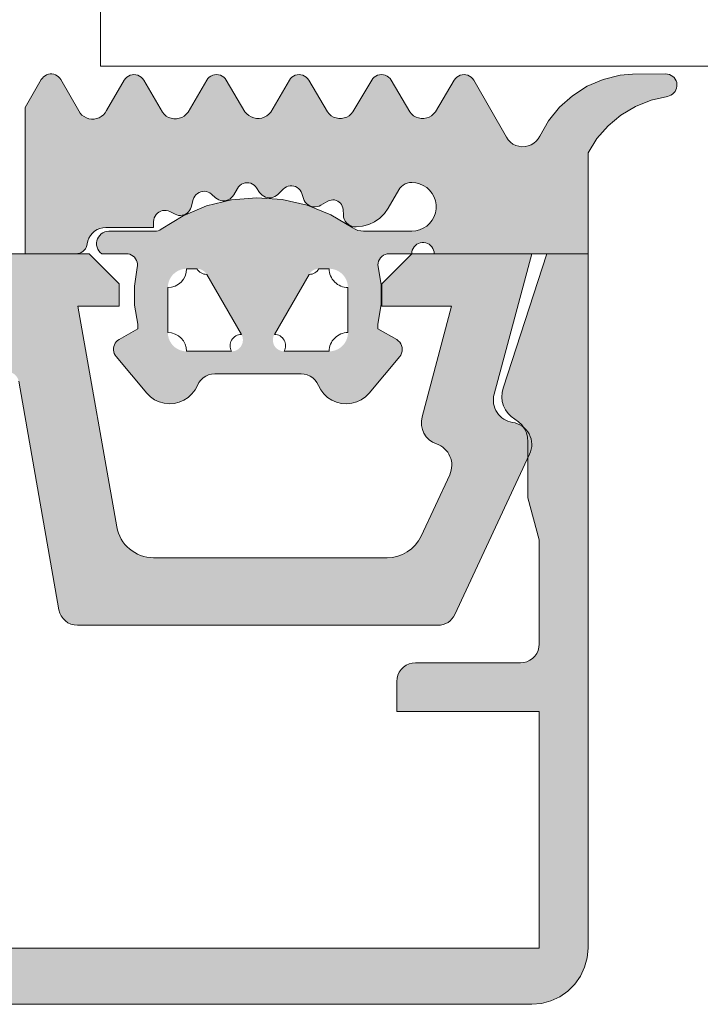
# Model space of a CAD drawing. Header units: metres. Extents: x -3.6 to 84.5, y -11 to 16.8.
# Tile 439 of 656: x 58.3348 to 58.353, y -0.206 to -0.1798. Entities that reach past the tile are written whole.
import ezdxf

# ---------------------------------------------------------------- set-up
doc = ezdxf.new("R2010")
doc.units = ezdxf.units.M
doc.header["$MEASUREMENT"] = 0
doc.layers.add('301 - Elemente.Linie', color=7, linetype='Continuous')
doc.layers.add('302 - Elemente.Schraffur', color=7, linetype='Continuous')

msp = doc.modelspace()

# ---------------------------------------------------------------- hatches: boundary and pattern name
at = {"layer": '302 - Elemente.Schraffur', "linetype": 'Continuous', "lineweight": 5}
h = msp.add_hatch(color=7, dxfattribs=at)
h.paths.add_polyline_path([(58.334989, -0.182104), (58.334989, -0.185999), (58.336343, -0.185999), (58.336391, -0.185995), (58.336438, -0.185984), (58.336482, -0.185965), (58.336523, -0.18594), (58.336559, -0.185908), (58.336589, -0.18587), (58.336613, -0.185829), (58.336631, -0.185784), (58.336657, -0.185658), (58.336686, -0.185583), (58.336726, -0.185514), (58.336777, -0.185452), (58.336837, -0.185399), (58.336905, -0.185356), (58.336979, -0.185325), (58.337057, -0.185306), (58.337137, -0.185299), (58.338409, -0.185299), (58.338409, -0.185144), (58.338413, -0.185094), (58.338426, -0.185044), (58.338447, -0.184998), (58.338476, -0.184956), (58.338511, -0.184919), (58.338552, -0.184889), (58.338598, -0.184866), (58.338647, -0.184851), (58.338697, -0.184845), (58.338748, -0.184847), (58.338798, -0.184858), (58.338845, -0.184877), (58.338983, -0.184947), (58.339027, -0.184966), (58.339075, -0.184977), (58.339123, -0.18498), (58.339171, -0.184975), (58.339218, -0.184963), (58.339263, -0.184943), (58.339303, -0.184916), (58.339339, -0.184884), (58.339369, -0.184846), (58.339392, -0.184803), (58.339409, -0.184757), (58.339462, -0.184557), (58.33948, -0.184509), (58.339505, -0.184465), (58.339537, -0.184426), (58.339576, -0.184392), (58.339619, -0.184366), (58.339667, -0.184347), (58.339717, -0.184337), (58.339768, -0.184335), (58.339818, -0.184342), (58.339867, -0.184358), (58.339912, -0.184381), (58.339953, -0.184412), (58.34006, -0.184508), (58.3401, -0.184539), (58.340145, -0.184563), (58.340194, -0.18458), (58.340244, -0.184588), (58.340295, -0.184589), (58.340346, -0.184581), (58.340394, -0.184565), (58.340439, -0.184541), (58.34048, -0.18451), (58.340516, -0.184474), (58.340545, -0.184431), (58.340645, -0.184258), (58.340674, -0.184216), (58.34071, -0.18418), (58.340751, -0.18415), (58.340797, -0.184128), (58.340846, -0.184114), (58.340897, -0.184108), (58.340948, -0.184111), (58.340997, -0.184123), (58.341044, -0.184143), (58.341087, -0.18417), (58.341125, -0.184205), (58.341156, -0.184245), (58.341235, -0.184366), (58.341266, -0.184406), (58.341303, -0.184441), (58.341346, -0.184469), (58.341392, -0.184491), (58.341441, -0.184504), (58.341492, -0.184509), (58.341543, -0.184507), (58.341593, -0.184495), (58.34164, -0.184476), (58.341684, -0.18445), (58.341723, -0.184417), (58.341865, -0.184276), (58.341904, -0.184243), (58.341948, -0.184217), (58.341995, -0.184199), (58.342045, -0.184189), (58.342096, -0.184188), (58.342147, -0.184196), (58.342195, -0.184212), (58.34224, -0.184236), (58.34228, -0.184267), (58.342315, -0.184305), (58.342342, -0.184348), (58.342362, -0.184395), (58.342407, -0.184532), (58.342426, -0.184579), (58.342453, -0.184622), (58.342487, -0.184661), (58.342526, -0.184693), (58.34257, -0.184719), (58.342618, -0.184738), (58.342668, -0.184748), (58.342719, -0.18475), (58.34277, -0.184744), (58.342819, -0.18473), (58.342865, -0.184708), (58.343051, -0.184601), (58.343093, -0.184581), (58.343138, -0.184569), (58.343184, -0.184564), (58.34323, -0.184567), (58.343275, -0.184579), (58.343317, -0.184597), (58.343356, -0.184623), (58.343389, -0.184654), (58.343417, -0.184691), (58.343439, -0.184732), (58.343453, -0.184776), (58.343459, -0.184822), (58.343467, -0.184966), (58.343474, -0.185023), (58.343492, -0.185078), (58.343518, -0.185129), (58.343553, -0.185175), (58.343595, -0.185214), (58.343643, -0.185246), (58.343696, -0.185269), (58.343752, -0.185283), (58.34381, -0.185287), (58.343981, -0.185269), (58.344146, -0.185223), (58.344301, -0.185149), (58.344442, -0.18505), (58.344563, -0.184928), (58.344661, -0.184787), (58.344943, -0.184299), (58.344976, -0.18425), (58.345017, -0.184206), (58.345064, -0.184169), (58.345115, -0.184139), (58.345171, -0.184117), (58.345229, -0.184104), (58.345289, -0.184099), (58.345396, -0.184108), (58.3455, -0.184135), (58.345598, -0.184178), (58.345688, -0.184236), (58.345767, -0.184309), (58.345833, -0.184394), (58.345884, -0.184488), (58.345919, -0.18459), (58.345937, -0.184696), (58.345937, -0.184803), (58.345919, -0.184909), (58.345884, -0.18501), (58.345833, -0.185105), (58.345767, -0.18519), (58.345688, -0.185262), (58.345598, -0.185321), (58.3455, -0.185364), (58.345396, -0.18539), (58.345289, -0.185399), (58.344005, -0.185399), (58.343929, -0.185393), (58.343854, -0.185376), (58.343783, -0.185348), (58.343132, -0.184962), (58.342501, -0.184709), (58.341838, -0.184557), (58.34116, -0.184509), (58.340482, -0.184567), (58.339821, -0.184727), (58.339193, -0.184988), (58.338573, -0.185367), (58.338529, -0.185385), (58.338484, -0.185396), (58.338437, -0.185399), (58.337219, -0.185399), (58.337164, -0.185404), (58.33711, -0.185418), (58.337059, -0.185441), (58.337013, -0.185472), (58.336973, -0.18551), (58.336939, -0.185554), (58.336914, -0.185604), (58.336897, -0.185657), (58.336889, -0.185712), (58.336891, -0.185767), (58.336902, -0.185822), (58.336922, -0.185874), (58.336951, -0.185921), (58.336987, -0.185964), (58.337029, -0.185999), (58.33768, -0.185999), (58.337729, -0.186003), (58.337776, -0.186015), (58.337821, -0.186035), (58.337863, -0.186061), (58.337899, -0.186094), (58.33793, -0.186133), (58.337953, -0.186176), (58.33797, -0.186222), (58.337979, -0.18627), (58.337979, -0.186319), (58.337897, -0.186868), (58.337902, -0.187374), (58.337989, -0.187872), (58.337989, -0.187999), (58.337489, -0.188288), (58.33745, -0.188315), (58.337415, -0.188348), (58.337387, -0.188386), (58.337364, -0.188428), (58.337349, -0.188472), (58.33734, -0.188519), (58.33734, -0.188567), (58.337346, -0.188614), (58.33736, -0.188659), (58.337382, -0.188702), (58.337409, -0.188741), (58.338226, -0.189714), (58.338322, -0.18981), (58.338433, -0.189889), (58.338556, -0.189948), (58.338687, -0.189985), (58.338823, -0.189999), (58.338959, -0.18999), (58.339092, -0.189958), (58.339217, -0.189904), (58.339331, -0.189829), (58.339431, -0.189737), (58.339514, -0.189628), (58.339615, -0.189433), (58.339666, -0.189366), (58.339727, -0.189308), (58.339797, -0.189261), (58.339874, -0.189227), (58.339955, -0.189206), (58.340038, -0.189199), (58.34234, -0.189199), (58.342423, -0.189206), (58.342504, -0.189227), (58.342581, -0.189261), (58.342651, -0.189308), (58.342712, -0.189366), (58.342762, -0.189433), (58.342864, -0.189628), (58.342947, -0.189736), (58.343047, -0.189829), (58.343161, -0.189904), (58.343286, -0.189958), (58.343419, -0.18999), (58.343555, -0.189999), (58.34369, -0.189985), (58.343822, -0.189948), (58.343945, -0.189889), (58.344056, -0.18981), (58.344152, -0.189714), (58.344969, -0.188741), (58.344999, -0.188698), (58.345021, -0.18865), (58.345034, -0.1886), (58.345039, -0.188548), (58.345034, -0.188496), (58.345021, -0.188445), (58.344999, -0.188398), (58.344969, -0.188355), (58.344932, -0.188318), (58.344889, -0.188288), (58.344389, -0.187999), (58.344389, -0.187872), (58.344478, -0.18735), (58.344478, -0.186821), (58.344389, -0.186299), (58.344393, -0.186248), (58.344407, -0.186198), (58.344428, -0.186151), (58.344458, -0.186108), (58.344494, -0.186071), (58.344536, -0.186041), (58.344583, -0.186019), (58.344633, -0.186005), (58.344684, -0.185999), (58.345289, -0.185999), (58.345293, -0.18595), (58.345305, -0.185902), (58.345325, -0.185857), (58.345352, -0.185815), (58.345386, -0.185779), (58.345425, -0.185748), (58.345468, -0.185725), (58.345515, -0.185708), (58.345564, -0.1857), (58.345614, -0.1857), (58.345663, -0.185708), (58.345709, -0.185725), (58.345753, -0.185748), (58.345792, -0.185779), (58.345826, -0.185815), (58.345853, -0.185857), (58.345873, -0.185902), (58.345885, -0.18595), (58.345889, -0.185999), (58.349989, -0.185999), (58.349989, -0.183309), (58.350227, -0.182929), (58.350522, -0.182591), (58.350866, -0.182304), (58.351251, -0.182073), (58.351668, -0.181906), (58.352153, -0.181795), (58.352199, -0.181776), (58.352242, -0.181749), (58.352279, -0.181716), (58.35231, -0.181677), (58.352334, -0.181634), (58.352351, -0.181587), (58.35236, -0.181537), (58.35236, -0.181488), (58.352353, -0.181438), (58.352337, -0.181391), (58.352313, -0.181347), (58.352283, -0.181307), (58.352246, -0.181274), (58.352204, -0.181246), (58.352159, -0.181226), (58.35211, -0.181214), (58.352061, -0.18121), (58.351177, -0.181211), (58.350849, -0.181239), (58.350397, -0.181353), (58.349969, -0.181537), (58.349576, -0.181788), (58.349228, -0.182098), (58.348934, -0.182459), (58.348659, -0.182935), (58.348605, -0.183), (58.348542, -0.183054), (58.34847, -0.183097), (58.348392, -0.183128), (58.34831, -0.183145), (58.348227, -0.183148), (58.348144, -0.183137), (58.348064, -0.183113), (58.347989, -0.183076), (58.347921, -0.183026), (58.347863, -0.182966), (58.347815, -0.182897), (58.346943, -0.181376), (58.346913, -0.181333), (58.346876, -0.181296), (58.346834, -0.181266), (58.346787, -0.181244), (58.346736, -0.18123), (58.346685, -0.181225), (58.346633, -0.181229), (58.346582, -0.181242), (58.346535, -0.181264), (58.346492, -0.181293), (58.346455, -0.181329), (58.346424, -0.181372), (58.345921, -0.182219), (58.345874, -0.182275), (58.345819, -0.182321), (58.345756, -0.182357), (58.345688, -0.182382), (58.345616, -0.182395), (58.345544, -0.182395), (58.345472, -0.182382), (58.345404, -0.182357), (58.345341, -0.182321), (58.345286, -0.182275), (58.345239, -0.182219), (58.344741, -0.181372), (58.344711, -0.18133), (58.344674, -0.181294), (58.344631, -0.181264), (58.344584, -0.181242), (58.344534, -0.181229), (58.344482, -0.181224), (58.344431, -0.181229), (58.344381, -0.181242), (58.344334, -0.181264), (58.344291, -0.181293), (58.344254, -0.18133), (58.344224, -0.181372), (58.343723, -0.182219), (58.343676, -0.182275), (58.343621, -0.182321), (58.343558, -0.182357), (58.34349, -0.182382), (58.343419, -0.182395), (58.343347, -0.182395), (58.343275, -0.182382), (58.343208, -0.182357), (58.343145, -0.182321), (58.343089, -0.182275), (58.343043, -0.182219), (58.342545, -0.181372), (58.342515, -0.18133), (58.342478, -0.181293), (58.342435, -0.181264), (58.342387, -0.181242), (58.342337, -0.181229), (58.342285, -0.181224), (58.342233, -0.181229), (58.342183, -0.181243), (58.342136, -0.181265), (58.342093, -0.181294), (58.342057, -0.181331), (58.342027, -0.181374), (58.34153, -0.182229), (58.341481, -0.182282), (58.341424, -0.182327), (58.34136, -0.182361), (58.341291, -0.182383), (58.34122, -0.182394), (58.341148, -0.182393), (58.341077, -0.18238), (58.341009, -0.182355), (58.340946, -0.18232), (58.34089, -0.182274), (58.340843, -0.182219), (58.340345, -0.181372), (58.340315, -0.18133), (58.340278, -0.181293), (58.340235, -0.181264), (58.340188, -0.181242), (58.340138, -0.181229), (58.340086, -0.181224), (58.340034, -0.181229), (58.339984, -0.181242), (58.339937, -0.181264), (58.339894, -0.181294), (58.339857, -0.18133), (58.339827, -0.181373), (58.339326, -0.182229), (58.339279, -0.182284), (58.339223, -0.182331), (58.33916, -0.182367), (58.339092, -0.182391), (58.33902, -0.182404), (58.338948, -0.182403), (58.338877, -0.182391), (58.338808, -0.182366), (58.338746, -0.18233), (58.33869, -0.182284), (58.338643, -0.182228), (58.338145, -0.181374), (58.338115, -0.181331), (58.338078, -0.181295), (58.338035, -0.181265), (58.337988, -0.181243), (58.337938, -0.181229), (58.337886, -0.181225), (58.337834, -0.181229), (58.337784, -0.181243), (58.337737, -0.181265), (58.337694, -0.181294), (58.337657, -0.181331), (58.337627, -0.181373), (58.337152, -0.182185), (58.337115, -0.182244), (58.337069, -0.182296), (58.337015, -0.18234), (58.336955, -0.182374), (58.33689, -0.182398), (58.336821, -0.18241), (58.336752, -0.182411), (58.336683, -0.182401), (58.336617, -0.182379), (58.336555, -0.182346), (58.3365, -0.182303), (58.336453, -0.182252), (58.336415, -0.182194), (58.335936, -0.18136), (58.335908, -0.18132), (58.335875, -0.181285), (58.335836, -0.181256), (58.335793, -0.181233), (58.335747, -0.181218), (58.3357, -0.18121), (58.335651, -0.18121), (58.335603, -0.181218), (58.335557, -0.181233), (58.335515, -0.181256), (58.335476, -0.181285), (58.335443, -0.18132), (58.335415, -0.18136)])
h.paths.add_polyline_path([(58.338789, -0.188125), (58.338789, -0.1881), (58.338789, -0.1869), (58.338789, -0.186876), (58.338791, -0.186851), (58.338794, -0.186827), (58.338799, -0.186802), (58.338804, -0.186779), (58.33881, -0.186755), (58.338818, -0.186732), (58.338827, -0.186709), (58.338837, -0.186686), (58.338848, -0.186664), (58.33886, -0.186643), (58.338873, -0.186622), (58.338887, -0.186602), (58.338902, -0.186583), (58.338918, -0.186564), (58.338935, -0.186547), (58.338953, -0.18653), (58.338972, -0.186514), (58.338991, -0.186498), (58.339011, -0.186484), (58.339032, -0.186471), (58.339053, -0.186459), (58.339075, -0.186448), (58.339098, -0.186438), (58.33912, -0.186429), (58.339144, -0.186422), (58.339167, -0.186415), (58.339191, -0.18641), (58.339216, -0.186405), (58.33924, -0.186402), (58.339264, -0.186401), (58.339289, -0.1864), (58.339575, -0.1864), (58.339595, -0.186401), (58.339614, -0.186404), (58.339633, -0.186408), (58.339652, -0.186413), (58.339671, -0.186419), (58.339689, -0.186427), (58.339707, -0.186435), (58.339724, -0.186445), (58.33974, -0.186456), (58.339755, -0.186468), (58.33977, -0.186481), (58.339784, -0.186495), (58.339797, -0.18651), (58.339809, -0.186525), (58.33982, -0.186542), (58.340749, -0.18815), (58.340758, -0.188167), (58.340766, -0.188185), (58.340773, -0.188204), (58.340779, -0.188222), (58.340783, -0.188242), (58.340786, -0.188261), (58.340788, -0.18828), (58.340789, -0.1883), (58.340788, -0.18832), (58.340786, -0.188339), (58.340783, -0.188359), (58.340779, -0.188378), (58.340773, -0.188396), (58.340766, -0.188415), (58.340758, -0.188433), (58.340749, -0.18845), (58.340738, -0.188467), (58.340727, -0.188483), (58.340714, -0.188498), (58.340701, -0.188512), (58.340687, -0.188526), (58.340672, -0.188538), (58.340656, -0.188549), (58.340639, -0.18856), (58.340622, -0.188569), (58.340604, -0.188577), (58.340585, -0.188584), (58.340567, -0.18859), (58.340547, -0.188594), (58.340528, -0.188597), (58.340509, -0.188599), (58.340489, -0.1886), (58.339289, -0.1886), (58.339264, -0.188599), (58.33924, -0.188598), (58.339216, -0.188595), (58.339191, -0.18859), (58.339167, -0.188585), (58.339144, -0.188578), (58.33912, -0.188571), (58.339098, -0.188562), (58.339075, -0.188552), (58.339053, -0.188541), (58.339032, -0.188529), (58.339011, -0.188516), (58.338991, -0.188502), (58.338972, -0.188487), (58.338953, -0.18847), (58.338935, -0.188454), (58.338918, -0.188436), (58.338902, -0.188417), (58.338887, -0.188398), (58.338873, -0.188378), (58.33886, -0.188357), (58.338848, -0.188336), (58.338837, -0.188314), (58.338827, -0.188291), (58.338818, -0.188268), (58.33881, -0.188245), (58.338804, -0.188222), (58.338799, -0.188198), (58.338794, -0.188173), (58.338791, -0.188149)], flags=0)
h.paths.add_polyline_path([(58.34159, -0.18832), (58.341589, -0.1883), (58.34159, -0.18828), (58.341591, -0.188261), (58.341595, -0.188242), (58.341599, -0.188222), (58.341605, -0.188204), (58.341612, -0.188185), (58.34162, -0.188167), (58.341629, -0.18815), (58.342558, -0.186542), (58.342569, -0.186525), (58.342581, -0.18651), (58.342594, -0.186495), (58.342608, -0.186481), (58.342622, -0.186468), (58.342638, -0.186456), (58.342654, -0.186445), (58.342671, -0.186435), (58.342689, -0.186427), (58.342707, -0.186419), (58.342726, -0.186413), (58.342745, -0.186408), (58.342764, -0.186404), (58.342783, -0.186401), (58.342803, -0.1864), (58.343089, -0.1864), (58.343113, -0.186401), (58.343138, -0.186402), (58.343162, -0.186405), (58.343186, -0.18641), (58.34321, -0.186415), (58.343234, -0.186422), (58.343257, -0.186429), (58.34328, -0.186438), (58.343303, -0.186448), (58.343325, -0.186459), (58.343346, -0.186471), (58.343367, -0.186484), (58.343387, -0.186498), (58.343406, -0.186514), (58.343425, -0.18653), (58.343442, -0.186546), (58.343459, -0.186564), (58.343475, -0.186583), (58.343491, -0.186602), (58.343505, -0.186622), (58.343518, -0.186643), (58.34353, -0.186664), (58.343541, -0.186686), (58.343551, -0.186709), (58.34356, -0.186732), (58.343567, -0.186755), (58.343574, -0.186779), (58.343579, -0.186802), (58.343583, -0.186827), (58.343586, -0.186851), (58.343588, -0.186876), (58.343589, -0.1869), (58.343589, -0.1881), (58.343588, -0.188125), (58.343586, -0.188149), (58.343583, -0.188173), (58.343579, -0.188198), (58.343574, -0.188222), (58.343567, -0.188245), (58.34356, -0.188268), (58.343551, -0.188291), (58.343541, -0.188314), (58.34353, -0.188336), (58.343518, -0.188357), (58.343505, -0.188378), (58.343491, -0.188398), (58.343475, -0.188417), (58.343459, -0.188436), (58.343442, -0.188454), (58.343425, -0.188471), (58.343406, -0.188487), (58.343387, -0.188502), (58.343367, -0.188516), (58.343346, -0.188529), (58.343325, -0.188541), (58.343303, -0.188552), (58.34328, -0.188562), (58.343257, -0.188571), (58.343234, -0.188579), (58.34321, -0.188585), (58.343186, -0.18859), (58.343162, -0.188595), (58.343138, -0.188598), (58.343113, -0.188599), (58.343089, -0.1886), (58.341889, -0.1886), (58.341869, -0.188599), (58.34185, -0.188597), (58.34183, -0.188594), (58.341811, -0.18859), (58.341792, -0.188584), (58.341774, -0.188577), (58.341756, -0.188569), (58.341739, -0.18856), (58.341722, -0.188549), (58.341706, -0.188538), (58.341691, -0.188526), (58.341677, -0.188512), (58.341663, -0.188498), (58.341651, -0.188483), (58.341639, -0.188467), (58.341629, -0.18845), (58.34162, -0.188433), (58.341612, -0.188415), (58.341605, -0.188396), (58.341599, -0.188378), (58.341595, -0.188359), (58.341591, -0.188339)], flags=0)
for points in [[(58.299989, -0.186), (58.299989, -0.2045), (58.300007, -0.204735), (58.300062, -0.204963), (58.300152, -0.205181), (58.300275, -0.205382), (58.300428, -0.205561), (58.300607, -0.205713), (58.300808, -0.205836), (58.301025, -0.205927), (58.301254, -0.205981), (58.301489, -0.206), (58.348489, -0.206), (58.348724, -0.205981), (58.348953, -0.205927), (58.34917, -0.205836), (58.349371, -0.205713), (58.34955, -0.205561), (58.349703, -0.205382), (58.349826, -0.205181), (58.349916, -0.204963), (58.349971, -0.204735), (58.349989, -0.2045), (58.349989, -0.186), (58.348888, -0.186), (58.347723, -0.189584), (58.347696, -0.189699), (58.347689, -0.189818), (58.347702, -0.189936), (58.347735, -0.190051), (58.347787, -0.190158), (58.347857, -0.190255), (58.347941, -0.190338), (58.348139, -0.190476), (58.348225, -0.190562), (58.348295, -0.190662), (58.348347, -0.190773), (58.348378, -0.190891), (58.348389, -0.191012), (58.348389, -0.1925), (58.348689, -0.19362), (58.348689, -0.1964), (58.348683, -0.196478), (58.348665, -0.196554), (58.348634, -0.196627), (58.348594, -0.196694), (58.348543, -0.196753), (58.348483, -0.196804), (58.348416, -0.196845), (58.348344, -0.196875), (58.348267, -0.196894), (58.348189, -0.1969), (58.345389, -0.1969), (58.345311, -0.196906), (58.345234, -0.196924), (58.345162, -0.196954), (58.345095, -0.196995), (58.345035, -0.197046), (58.344984, -0.197106), (58.344943, -0.197173), (58.344913, -0.197245), (58.344895, -0.197322), (58.344889, -0.1974), (58.344889, -0.1982), (58.348689, -0.1982), (58.348689, -0.2045), (58.301289, -0.2045), (58.301289, -0.1982), (58.305089, -0.1982), (58.305089, -0.1974), (58.305083, -0.197322), (58.305065, -0.197245), (58.305034, -0.197173), (58.304994, -0.197106), (58.304943, -0.197046), (58.304883, -0.196995), (58.304816, -0.196954), (58.304744, -0.196924), (58.304667, -0.196906), (58.304589, -0.1969), (58.301789, -0.1969), (58.301711, -0.196894), (58.301634, -0.196875), (58.301562, -0.196845), (58.301495, -0.196804), (58.301435, -0.196753), (58.301384, -0.196694), (58.301343, -0.196627), (58.301313, -0.196554), (58.301295, -0.196478), (58.301289, -0.1964), (58.301289, -0.19362), (58.301589, -0.1925), (58.301589, -0.191012), (58.3016, -0.190891), (58.301631, -0.190773), (58.301683, -0.190662), (58.301753, -0.190562), (58.301839, -0.190476), (58.302037, -0.190338), (58.302121, -0.190255), (58.302191, -0.190158), (58.302243, -0.190051), (58.302276, -0.189936), (58.302289, -0.189818), (58.302282, -0.189699), (58.302255, -0.189584), (58.30109, -0.186)], [(58.315166, -0.189398, -0.36397), (58.315461, -0.18915), (58.324739, -0.18915, -0.8), (58.325239, -0.18915), (58.334517, -0.18915, -0.36397), (58.334812, -0.189398), (58.335886, -0.195487, 0.36397), (58.336378, -0.1959), (58.345988, -0.1959, 0.291473), (58.346441, -0.195611), (58.348433, -0.191341, 0.501627), (58.347977, -0.190493, -0.448151), (58.347486, -0.189745), (58.348489, -0.186), (58.345289, -0.186), (58.344489, -0.1868), (58.344489, -0.1874), (58.346354, -0.1874), (58.345565, -0.190345, 0.394822), (58.345951, -0.191068, -0.446174), (58.346301, -0.191889), (58.34554, -0.193523, -0.291473), (58.344633, -0.1941), (58.338409, -0.1941, -0.36397), (58.337425, -0.193274), (58.336389, -0.1874), (58.337489, -0.1874), (58.337489, -0.1868), (58.336689, -0.186), (58.313289, -0.186), (58.312489, -0.1868), (58.312489, -0.1874), (58.313589, -0.1874), (58.312553, -0.193274, -0.36397), (58.311569, -0.1941), (58.305345, -0.1941, -0.291473), (58.304438, -0.193523), (58.303677, -0.191889, -0.446174), (58.304027, -0.191068, 0.394822), (58.304413, -0.190345), (58.303624, -0.1874), (58.305489, -0.1874), (58.305489, -0.1868), (58.304689, -0.186), (58.301489, -0.186), (58.302492, -0.189745, -0.448151), (58.302001, -0.190493, 0.501627), (58.301545, -0.191341), (58.303537, -0.195611, 0.291473), (58.30399, -0.1959), (58.3136, -0.1959, 0.36397), (58.314092, -0.195487)]]:
    msp.add_hatch(color=7, dxfattribs=at).paths.add_polyline_path(points)

# ---------------------------------------------------------------- linework, layer by layer
at = {"layer": '301 - Elemente.Linie', "color": 7, "linetype": 'Continuous', "lineweight": 5}
for p, q in [((58.336989, -0.173), (58.336989, -0.181)), ((58.336989, -0.181), (58.336989, -0.179)), ((58.378989, -0.181), (58.336989, -0.181))]:
    msp.add_line(p, q, dxfattribs=at)
msp.add_lwpolyline([(58.344969, -0.188741), (58.344999, -0.188698), (58.345021, -0.18865), (58.345034, -0.1886), (58.345039, -0.188548), (58.345034, -0.188496), (58.345021, -0.188445), (58.344999, -0.188398), (58.344969, -0.188355), (58.344932, -0.188318), (58.344889, -0.188288), (58.344389, -0.187999), (58.344389, -0.187872), (58.344478, -0.18735), (58.344478, -0.186821), (58.344389, -0.186299), (58.344393, -0.186248), (58.344407, -0.186198), (58.344428, -0.186151), (58.344458, -0.186108), (58.344494, -0.186071), (58.344536, -0.186041), (58.344583, -0.186019), (58.344633, -0.186005), (58.344684, -0.185999), (58.345289, -0.185999), (58.345293, -0.18595), (58.345305, -0.185902), (58.345325, -0.185857), (58.345352, -0.185815), (58.345386, -0.185779), (58.345425, -0.185748), (58.345468, -0.185725), (58.345515, -0.185708), (58.345564, -0.1857), (58.345614, -0.1857), (58.345663, -0.185708), (58.345709, -0.185725), (58.345753, -0.185748), (58.345792, -0.185779), (58.345826, -0.185815), (58.345853, -0.185857), (58.345873, -0.185902), (58.345885, -0.18595), (58.345889, -0.185999), (58.349989, -0.185999), (58.349989, -0.183309), (58.350227, -0.182929), (58.350522, -0.182591), (58.350866, -0.182304), (58.351251, -0.182073), (58.351668, -0.181906), (58.352105, -0.181807), (58.352153, -0.181795), (58.352199, -0.181776), (58.352242, -0.181749), (58.352279, -0.181716), (58.35231, -0.181677), (58.352334, -0.181634), (58.352351, -0.181587), (58.35236, -0.181537), (58.35236, -0.181488), (58.352353, -0.181438), (58.352337, -0.181391), (58.352313, -0.181347), (58.352283, -0.181307), (58.352246, -0.181274), (58.352204, -0.181246), (58.352159, -0.181226), (58.35211, -0.181214), (58.352061, -0.18121), (58.351177, -0.181211), (58.350849, -0.181239), (58.350397, -0.181353), (58.349969, -0.181537), (58.349576, -0.181788), (58.349228, -0.182098), (58.348934, -0.182459), (58.348701, -0.182863), (58.348659, -0.182935), (58.348605, -0.183), (58.348542, -0.183054), (58.34847, -0.183097), (58.348392, -0.183128), (58.34831, -0.183145), (58.348227, -0.183148), (58.348144, -0.183137), (58.348064, -0.183113), (58.347989, -0.183076), (58.347921, -0.183026), (58.347863, -0.182966), (58.347815, -0.182897), (58.346943, -0.181376), (58.346913, -0.181333), (58.346876, -0.181296), (58.346834, -0.181266), (58.346787, -0.181244), (58.346736, -0.18123), (58.346685, -0.181225), (58.346633, -0.181229), (58.346582, -0.181242), (58.346535, -0.181264), (58.346492, -0.181293), (58.346455, -0.181329), (58.346424, -0.181372), (58.345921, -0.182219), (58.345874, -0.182275), (58.345819, -0.182321), (58.345756, -0.182357), (58.345688, -0.182382), (58.345616, -0.182395), (58.345544, -0.182395), (58.345472, -0.182382), (58.345404, -0.182357), (58.345341, -0.182321), (58.345286, -0.182275), (58.345239, -0.182219), (58.344741, -0.181372), (58.344711, -0.18133), (58.344674, -0.181294), (58.344631, -0.181264), (58.344584, -0.181242), (58.344534, -0.181229), (58.344482, -0.181224), (58.344431, -0.181229), (58.344381, -0.181242), (58.344334, -0.181264), (58.344291, -0.181293), (58.344254, -0.18133), (58.344224, -0.181372), (58.343723, -0.182219), (58.343676, -0.182275), (58.343621, -0.182321), (58.343558, -0.182357), (58.34349, -0.182382), (58.343419, -0.182395), (58.343347, -0.182395), (58.343275, -0.182382), (58.343208, -0.182357), (58.343145, -0.182321), (58.343089, -0.182275), (58.343043, -0.182219), (58.342545, -0.181372), (58.342515, -0.18133), (58.342478, -0.181293), (58.342435, -0.181264), (58.342387, -0.181242), (58.342337, -0.181229), (58.342285, -0.181224), (58.342233, -0.181229), (58.342183, -0.181243), (58.342136, -0.181265), (58.342093, -0.181294), (58.342057, -0.181331), (58.342027, -0.181374), (58.34153, -0.182229), (58.341481, -0.182282), (58.341424, -0.182327), (58.34136, -0.182361), (58.341291, -0.182383), (58.34122, -0.182394), (58.341148, -0.182393), (58.341077, -0.18238), (58.341009, -0.182355), (58.340946, -0.18232), (58.34089, -0.182274), (58.340843, -0.182219), (58.340345, -0.181372), (58.340315, -0.18133), (58.340278, -0.181293), (58.340235, -0.181264), (58.340188, -0.181242), (58.340138, -0.181229), (58.340086, -0.181224), (58.340034, -0.181229), (58.339984, -0.181242), (58.339937, -0.181264), (58.339894, -0.181294), (58.339857, -0.18133), (58.339827, -0.181373), (58.339326, -0.182229), (58.339279, -0.182284), (58.339223, -0.182331), (58.33916, -0.182367), (58.339092, -0.182391), (58.33902, -0.182404), (58.338948, -0.182403), (58.338877, -0.182391), (58.338808, -0.182366), (58.338746, -0.18233), (58.33869, -0.182284), (58.338643, -0.182228), (58.338145, -0.181374), (58.338115, -0.181331), (58.338078, -0.181295), (58.338035, -0.181265), (58.337988, -0.181243), (58.337938, -0.181229), (58.337886, -0.181225), (58.337834, -0.181229), (58.337784, -0.181243), (58.337737, -0.181265), (58.337694, -0.181294), (58.337657, -0.181331), (58.337627, -0.181373), (58.337152, -0.182185), (58.337115, -0.182244), (58.337069, -0.182296), (58.337015, -0.18234), (58.336955, -0.182374), (58.33689, -0.182398), (58.336821, -0.18241), (58.336752, -0.182411), (58.336683, -0.182401), (58.336617, -0.182379), (58.336555, -0.182346), (58.3365, -0.182303), (58.336453, -0.182252), (58.336415, -0.182194), (58.335936, -0.18136), (58.335908, -0.18132), (58.335875, -0.181285), (58.335836, -0.181256), (58.335793, -0.181233), (58.335747, -0.181218), (58.3357, -0.18121), (58.335651, -0.18121), (58.335603, -0.181218), (58.335557, -0.181233), (58.335515, -0.181256), (58.335476, -0.181285), (58.335443, -0.18132), (58.335415, -0.18136), (58.334989, -0.182104), (58.334989, -0.185999), (58.336343, -0.185999), (58.336391, -0.185995), (58.336438, -0.185984), (58.336482, -0.185965), (58.336523, -0.18594), (58.336559, -0.185908), (58.336589, -0.18587), (58.336613, -0.185829), (58.336631, -0.185784), (58.33664, -0.185737), (58.336657, -0.185658), (58.336686, -0.185583), (58.336726, -0.185514), (58.336777, -0.185452), (58.336837, -0.185399), (58.336905, -0.185356), (58.336979, -0.185325), (58.337057, -0.185306), (58.337137, -0.185299), (58.338409, -0.185299), (58.338409, -0.185144), (58.338413, -0.185094), (58.338426, -0.185044), (58.338447, -0.184998), (58.338476, -0.184956), (58.338511, -0.184919), (58.338552, -0.184889), (58.338598, -0.184866), (58.338647, -0.184851), (58.338697, -0.184845), (58.338748, -0.184847), (58.338798, -0.184858), (58.338845, -0.184877), (58.338983, -0.184947), (58.339027, -0.184966), (58.339075, -0.184977), (58.339123, -0.18498), (58.339171, -0.184975), (58.339218, -0.184963), (58.339263, -0.184943), (58.339303, -0.184916), (58.339339, -0.184884), (58.339369, -0.184846), (58.339392, -0.184803), (58.339409, -0.184757), (58.339462, -0.184557), (58.33948, -0.184509), (58.339505, -0.184465), (58.339537, -0.184426), (58.339576, -0.184392), (58.339619, -0.184366), (58.339667, -0.184347), (58.339717, -0.184337), (58.339768, -0.184335), (58.339818, -0.184342), (58.339867, -0.184358), (58.339912, -0.184381), (58.339953, -0.184412), (58.34006, -0.184508), (58.3401, -0.184539), (58.340145, -0.184563), (58.340194, -0.18458), (58.340244, -0.184588), (58.340295, -0.184589), (58.340346, -0.184581), (58.340394, -0.184565), (58.340439, -0.184541), (58.34048, -0.18451), (58.340516, -0.184474), (58.340545, -0.184431), (58.340645, -0.184258), (58.340674, -0.184216), (58.34071, -0.18418), (58.340751, -0.18415), (58.340797, -0.184128), (58.340846, -0.184114), (58.340897, -0.184108), (58.340948, -0.184111), (58.340997, -0.184123), (58.341044, -0.184143), (58.341087, -0.18417), (58.341125, -0.184205), (58.341156, -0.184245), (58.341235, -0.184366), (58.341266, -0.184406), (58.341303, -0.184441), (58.341346, -0.184469), (58.341392, -0.184491), (58.341441, -0.184504), (58.341492, -0.184509), (58.341543, -0.184507), (58.341593, -0.184495), (58.34164, -0.184476), (58.341684, -0.18445), (58.341723, -0.184417), (58.341865, -0.184276), (58.341904, -0.184243), (58.341948, -0.184217), (58.341995, -0.184199), (58.342045, -0.184189), (58.342096, -0.184188), (58.342147, -0.184196), (58.342195, -0.184212), (58.34224, -0.184236), (58.34228, -0.184267), (58.342315, -0.184305), (58.342342, -0.184348), (58.342362, -0.184395), (58.342407, -0.184532), (58.342426, -0.184579), (58.342453, -0.184622), (58.342487, -0.184661), (58.342526, -0.184693), (58.34257, -0.184719), (58.342618, -0.184738), (58.342668, -0.184748), (58.342719, -0.18475), (58.34277, -0.184744), (58.342819, -0.18473), (58.342865, -0.184708), (58.343051, -0.184601), (58.343093, -0.184581), (58.343138, -0.184569), (58.343184, -0.184564), (58.34323, -0.184567), (58.343275, -0.184579), (58.343317, -0.184597), (58.343356, -0.184623), (58.343389, -0.184654), (58.343417, -0.184691), (58.343439, -0.184732), (58.343453, -0.184776), (58.343459, -0.184822), (58.343467, -0.184966), (58.343474, -0.185023), (58.343492, -0.185078), (58.343518, -0.185129), (58.343553, -0.185175), (58.343595, -0.185214), (58.343643, -0.185246), (58.343696, -0.185269), (58.343752, -0.185283), (58.34381, -0.185287), (58.343981, -0.185269), (58.344146, -0.185223), (58.344301, -0.185149), (58.344442, -0.18505), (58.344563, -0.184928), (58.344661, -0.184787), (58.344943, -0.184299), (58.344976, -0.18425), (58.345017, -0.184206), (58.345064, -0.184169), (58.345115, -0.184139), (58.345171, -0.184117), (58.345229, -0.184104), (58.345289, -0.184099), (58.345396, -0.184108), (58.3455, -0.184135), (58.345598, -0.184178), (58.345688, -0.184236), (58.345767, -0.184309), (58.345833, -0.184394), (58.345884, -0.184488), (58.345919, -0.18459), (58.345937, -0.184696), (58.345937, -0.184803), (58.345919, -0.184909), (58.345884, -0.18501), (58.345833, -0.185105), (58.345767, -0.18519), (58.345688, -0.185262), (58.345598, -0.185321), (58.3455, -0.185364), (58.345396, -0.18539), (58.345289, -0.185399), (58.344005, -0.185399), (58.343929, -0.185393), (58.343854, -0.185376), (58.343783, -0.185348), (58.343718, -0.185309), (58.343132, -0.184962), (58.342501, -0.184709), (58.341838, -0.184557), (58.34116, -0.184509), (58.340482, -0.184567), (58.339821, -0.184727), (58.339193, -0.184988), (58.338613, -0.185343), (58.338573, -0.185367), (58.338529, -0.185385), (58.338484, -0.185396), (58.338437, -0.185399), (58.337219, -0.185399), (58.337164, -0.185404), (58.33711, -0.185418), (58.337059, -0.185441), (58.337013, -0.185472), (58.336973, -0.18551), (58.336939, -0.185554), (58.336914, -0.185604), (58.336897, -0.185657), (58.336889, -0.185712), (58.336891, -0.185767), (58.336902, -0.185822), (58.336922, -0.185874), (58.336951, -0.185921), (58.336987, -0.185964), (58.337029, -0.185999), (58.33768, -0.185999), (58.337729, -0.186003), (58.337776, -0.186015), (58.337821, -0.186035), (58.337863, -0.186061), (58.337899, -0.186094), (58.33793, -0.186133), (58.337953, -0.186176), (58.33797, -0.186222), (58.337979, -0.18627), (58.337979, -0.186319), (58.337972, -0.186368), (58.337897, -0.186868), (58.337902, -0.187374), (58.337989, -0.187872), (58.337989, -0.187999), (58.337489, -0.188288), (58.33745, -0.188315), (58.337415, -0.188348), (58.337387, -0.188386), (58.337364, -0.188428), (58.337349, -0.188472), (58.33734, -0.188519), (58.33734, -0.188567), (58.337346, -0.188614), (58.33736, -0.188659), (58.337382, -0.188702), (58.337409, -0.188741), (58.338226, -0.189714), (58.338322, -0.18981), (58.338433, -0.189889), (58.338556, -0.189948), (58.338687, -0.189985), (58.338823, -0.189999), (58.338959, -0.18999), (58.339092, -0.189958), (58.339217, -0.189904), (58.339331, -0.189829), (58.339431, -0.189737), (58.339514, -0.189628), (58.339577, -0.189507), (58.339615, -0.189433), (58.339666, -0.189366), (58.339727, -0.189308), (58.339797, -0.189261), (58.339874, -0.189227), (58.339955, -0.189206), (58.340038, -0.189199), (58.34234, -0.189199), (58.342423, -0.189206), (58.342504, -0.189227), (58.342581, -0.189261), (58.342651, -0.189308), (58.342712, -0.189366), (58.342762, -0.189433), (58.342801, -0.189507), (58.342864, -0.189628), (58.342947, -0.189736), (58.343047, -0.189829), (58.343161, -0.189904), (58.343286, -0.189958), (58.343419, -0.18999), (58.343555, -0.189999), (58.34369, -0.189985), (58.343822, -0.189948), (58.343945, -0.189889), (58.344056, -0.18981), (58.344152, -0.189714)], close=True, dxfattribs=at)
msp.add_lwpolyline([(58.301489, -0.206), (58.348489, -0.206), (58.348749, -0.205977), (58.349002, -0.205909), (58.349239, -0.205799), (58.349453, -0.205649), (58.349638, -0.205464), (58.349788, -0.20525), (58.349899, -0.205013), (58.349966, -0.20476), (58.349989, -0.2045), (58.349989, -0.186), (58.348888, -0.186), (58.347723, -0.189584), (58.347696, -0.189699), (58.347689, -0.189818), (58.347702, -0.189936), (58.347735, -0.190051), (58.347787, -0.190158), (58.347857, -0.190255), (58.347941, -0.190338), (58.348039, -0.190406), (58.348139, -0.190476), (58.348225, -0.190562), (58.348295, -0.190662), (58.348347, -0.190773), (58.348378, -0.190891), (58.348389, -0.191012), (58.348389, -0.1925), (58.348689, -0.19362), (58.348689, -0.1964), (58.348681, -0.196487), (58.348659, -0.196571), (58.348622, -0.19665), (58.348572, -0.196721), (58.34851, -0.196783), (58.348439, -0.196833), (58.34836, -0.19687), (58.348276, -0.196892), (58.348189, -0.1969), (58.345389, -0.1969), (58.345302, -0.196908), (58.345218, -0.19693), (58.345139, -0.196967), (58.345068, -0.197017), (58.345006, -0.197079), (58.344956, -0.19715), (58.344919, -0.197229), (58.344897, -0.197313), (58.344889, -0.1974), (58.344889, -0.1982), (58.348689, -0.1982), (58.348689, -0.2045), (58.301289, -0.2045)], dxfattribs=at)
msp.add_lwpolyline([(58.313289, -0.186), (58.336689, -0.186), (58.337489, -0.1868), (58.337489, -0.1874), (58.336389, -0.1874), (58.337425, -0.193274, 0.36397), (58.338409, -0.1941), (58.344633, -0.1941, 0.291473), (58.34554, -0.193523), (58.346301, -0.191889, 0.446174), (58.345951, -0.191068, -0.394822), (58.345565, -0.190345), (58.346354, -0.1874), (58.344489, -0.1874), (58.344489, -0.1868), (58.345289, -0.186), (58.348489, -0.186), (58.347486, -0.189745, 0.448151), (58.347977, -0.190493, -0.501627), (58.348433, -0.191341), (58.346441, -0.195611, -0.291473), (58.345988, -0.1959), (58.336378, -0.1959, -0.36397), (58.335886, -0.195487), (58.334812, -0.189398, 0.36397)], format="xyb", dxfattribs=at)
for points in [[(58.340749, -0.18815, 0.577342), (58.340489, -0.1886), (58.339289, -0.1886, 0.41412), (58.338789, -0.1881), (58.338789, -0.1869, 0.414121), (58.339289, -0.1864), (58.339565, -0.1864, 0.268022), (58.339825, -0.18655)], [(58.343589, -0.1881, 0.414317), (58.343089, -0.1886), (58.341889, -0.1886, 0.577402), (58.341629, -0.18815), (58.342553, -0.18655, 0.268036), (58.342813, -0.1864), (58.343089, -0.1864, 0.414318), (58.343589, -0.1869)]]:
    msp.add_lwpolyline(points, format="xyb", close=True, dxfattribs=at)

doc.saveas('drawing.dxf')
